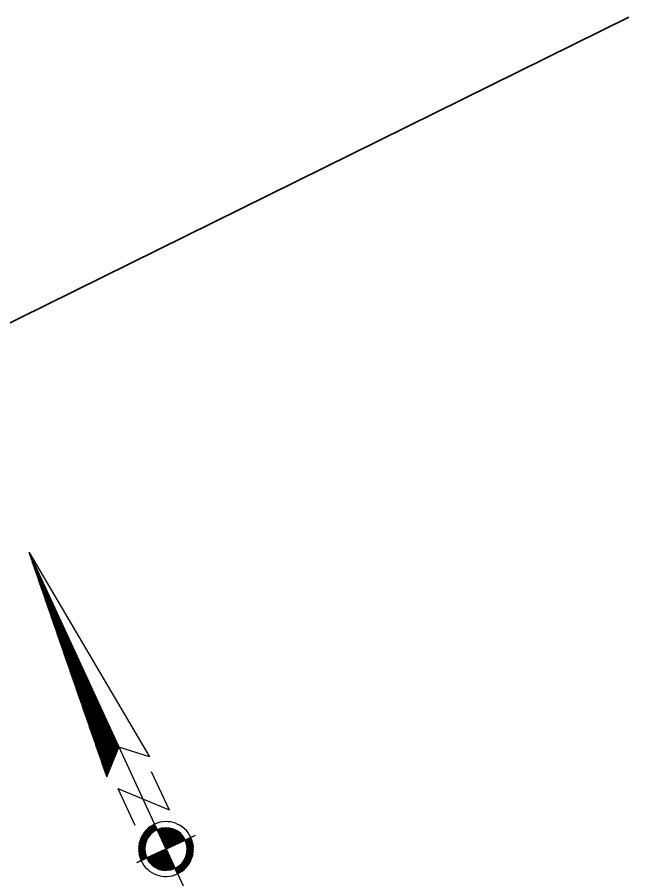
# Model space of a CAD drawing. Extents: x 2356431 to 2371438, y 6972864 to 6982525.
# Drawn here: x 2370111 to 2370210.7, y 6980656.1 to 6980796.3 of the extents above; entities that cross this region are included whole.
import ezdxf

# ---------------------------------------------------------------- set-up
doc = ezdxf.new("R2010")
doc.units = 0
doc.header["$LTSCALE"] = 5.6
doc.layers.add('1', color=7, linetype='Continuous', lineweight=25)
doc.layers.add('62', color=7, linetype='Continuous', lineweight=25)

msp = doc.modelspace()

# ---------------------------------------------------------------- linework, layer by layer
at = {"layer": '1'}
for p, q in [((2370112.971, 6980709.154), (2370133.382, 6980665.054)), ((2370112.994, 6980709.092), (2370112.995, 6980709.099)), ((2370113.045, 6980708.943), (2370113.056, 6980708.973)), ((2370113.096, 6980708.795), (2370113.115, 6980708.843)), ((2370113.147, 6980708.646), (2370113.173, 6980708.716)), ((2370113.199, 6980708.497), (2370113.233, 6980708.588)), ((2370113.249, 6980708.348), (2370113.291, 6980708.46)), ((2370113.303, 6980708.199), (2370113.35, 6980708.333)), ((2370113.355, 6980708.053), (2370113.41, 6980708.204)), ((2370113.405, 6980707.903), (2370113.469, 6980708.077)), ((2370113.458, 6980707.753), (2370113.53, 6980707.949)), ((2370113.509, 6980707.604), (2370113.587, 6980707.822)), ((2370113.561, 6980707.456), (2370113.648, 6980707.693)), ((2370113.612, 6980707.307), (2370113.707, 6980707.566)), ((2370113.664, 6980707.159), (2370113.766, 6980707.439)), ((2370113.715, 6980707.01), (2370113.824, 6980707.309)), ((2370113.767, 6980706.862), (2370113.885, 6980707.181)), ((2370113.819, 6980706.713), (2370113.943, 6980707.054)), ((2370113.871, 6980706.565), (2370114.003, 6980706.926)), ((2370113.92, 6980706.416), (2370114.062, 6980706.798)), ((2370113.973, 6980706.268), (2370114.12, 6980706.67)), ((2370114.024, 6980706.119), (2370114.179, 6980706.543)), ((2370114.077, 6980705.971), (2370114.238, 6980706.414)), ((2370114.127, 6980705.823), (2370114.298, 6980706.285)), ((2370114.179, 6980705.674), (2370114.357, 6980706.158)), ((2370114.231, 6980705.525), (2370114.417, 6980706.03)), ((2370114.284, 6980705.375), (2370114.476, 6980705.902)), ((2370114.335, 6980705.226), (2370114.535, 6980705.775)), ((2370114.385, 6980705.077), (2370114.594, 6980705.646)), ((2370114.438, 6980704.929), (2370114.654, 6980705.518)), ((2370114.49, 6980704.78), (2370114.714, 6980705.391)), ((2370114.541, 6980704.634), (2370114.771, 6980705.263)), ((2370114.591, 6980704.485), (2370114.831, 6980705.134)), ((2370114.643, 6980704.337), (2370114.89, 6980705.008)), ((2370114.696, 6980704.186), (2370114.947, 6980704.881)), ((2370114.747, 6980704.038), (2370115.01, 6980704.752)), ((2370114.798, 6980703.889), (2370115.068, 6980704.622)), ((2370114.85, 6980703.741), (2370115.127, 6980704.496)), ((2370114.904, 6980703.593), (2370115.188, 6980704.369)), ((2370114.955, 6980703.445), (2370115.245, 6980704.239)), ((2370115.005, 6980703.295), (2370115.305, 6980704.113)), ((2370115.056, 6980703.147), (2370115.365, 6980703.983)), ((2370115.107, 6980702.998), (2370115.423, 6980703.855)), ((2370115.159, 6980702.85), (2370115.484, 6980703.728)), ((2370115.213, 6980702.702), (2370115.541, 6980703.6)), ((2370115.263, 6980702.553), (2370115.6, 6980703.473)), ((2370115.314, 6980702.404), (2370115.661, 6980703.345)), ((2370115.365, 6980702.256), (2370115.719, 6980703.218)), ((2370115.417, 6980702.107), (2370115.778, 6980703.088)), ((2370115.468, 6980701.957), (2370115.838, 6980702.962)), ((2370115.521, 6980701.808), (2370115.896, 6980702.834)), ((2370115.573, 6980701.662), (2370115.957, 6980702.704)), ((2370115.624, 6980701.513), (2370116.015, 6980702.576)), ((2370115.677, 6980701.362), (2370116.074, 6980702.449)), ((2370115.726, 6980701.216), (2370116.134, 6980702.321)), ((2370115.779, 6980701.065), (2370116.192, 6980702.194)), ((2370115.831, 6980700.917), (2370116.252, 6980702.066)), ((2370115.881, 6980700.769), (2370116.311, 6980701.937)), ((2370115.933, 6980700.622), (2370116.37, 6980701.81)), ((2370115.984, 6980700.471), (2370116.429, 6980701.683)), ((2370116.038, 6980700.324), (2370116.49, 6980701.555)), ((2370116.09, 6980700.174), (2370116.548, 6980701.424)), ((2370116.14, 6980700.024), (2370116.608, 6980701.299)), ((2370116.192, 6980699.877), (2370116.667, 6980701.169)), ((2370116.243, 6980699.728), (2370116.725, 6980701.042)), ((2370116.296, 6980699.58), (2370116.783, 6980700.915)), ((2370116.348, 6980699.433), (2370116.845, 6980700.785)), ((2370116.399, 6980699.283), (2370116.903, 6980700.658)), ((2370116.451, 6980699.134), (2370116.964, 6980700.531)), ((2370116.501, 6980698.985), (2370117.021, 6980700.402)), ((2370116.554, 6980698.837), (2370117.081, 6980700.274)), ((2370116.606, 6980698.687), (2370117.14, 6980700.147)), ((2370116.656, 6980698.541), (2370117.198, 6980700.021)), ((2370116.707, 6980698.391), (2370117.26, 6980699.891)), ((2370116.76, 6980698.242), (2370117.319, 6980699.764)), ((2370116.81, 6980698.095), (2370117.377, 6980699.634)), ((2370116.863, 6980697.944), (2370117.436, 6980699.506)), ((2370116.914, 6980697.796), (2370117.496, 6980699.38)), ((2370116.966, 6980697.647), (2370117.555, 6980699.25)), ((2370117.018, 6980697.5), (2370117.614, 6980699.123)), ((2370117.07, 6980697.351), (2370117.673, 6980698.995)), ((2370117.121, 6980697.203), (2370117.734, 6980698.867)), ((2370117.173, 6980697.054), (2370117.793, 6980698.741)), ((2370117.223, 6980696.905), (2370117.85, 6980698.612)), ((2370117.276, 6980696.756), (2370117.91, 6980698.484)), ((2370117.326, 6980696.608), (2370117.969, 6980698.356)), ((2370117.379, 6980696.459), (2370118.027, 6980698.227)), ((2370117.431, 6980696.311), (2370118.089, 6980698.1)), ((2370117.483, 6980696.162), (2370118.147, 6980697.972)), ((2370117.534, 6980696.013), (2370118.206, 6980697.845)), ((2370117.584, 6980695.864), (2370118.264, 6980697.716)), ((2370117.638, 6980695.715), (2370118.325, 6980697.588)), ((2370117.688, 6980695.568), (2370118.382, 6980697.46)), ((2370117.739, 6980695.419), (2370118.444, 6980697.334)), ((2370117.792, 6980695.271), (2370118.502, 6980697.205)), ((2370117.842, 6980695.123), (2370118.561, 6980697.077)), ((2370117.896, 6980694.972), (2370118.621, 6980696.949)), ((2370117.949, 6980694.825), (2370118.679, 6980696.821)), ((2370117.997, 6980694.675), (2370118.739, 6980696.693)), ((2370118.05, 6980694.527), (2370118.798, 6980696.566)), ((2370118.102, 6980694.378), (2370118.856, 6980696.437)), ((2370118.153, 6980694.231), (2370118.917, 6980696.308)), ((2370118.206, 6980694.082), (2370118.975, 6980696.182)), ((2370118.256, 6980693.933), (2370119.034, 6980696.055)), ((2370118.308, 6980693.784), (2370119.093, 6980695.925)), ((2370118.359, 6980693.635), (2370119.153, 6980695.797)), ((2370118.411, 6980693.487), (2370119.212, 6980695.669)), ((2370118.462, 6980693.338), (2370119.271, 6980695.543)), ((2370118.512, 6980693.19), (2370119.331, 6980695.414)), ((2370118.566, 6980693.044), (2370119.39, 6980695.285)), ((2370118.617, 6980692.893), (2370119.448, 6980695.158)), ((2370118.668, 6980692.744), (2370119.508, 6980695.031)), ((2370118.719, 6980692.596), (2370119.568, 6980694.901)), ((2370118.772, 6980692.445), (2370119.627, 6980694.774)), ((2370118.824, 6980692.297), (2370119.687, 6980694.647)), ((2370118.877, 6980692.15), (2370119.745, 6980694.519)), ((2370118.926, 6980692), (2370119.805, 6980694.391)), ((2370118.978, 6980691.853), (2370119.864, 6980694.262)), ((2370119.029, 6980691.705), (2370119.923, 6980694.135)), ((2370119.082, 6980691.554), (2370119.982, 6980694.007)), ((2370119.133, 6980691.407), (2370120.041, 6980693.879)), ((2370119.185, 6980691.26), (2370120.101, 6980693.754)), ((2370119.236, 6980691.11), (2370120.159, 6980693.624)), ((2370119.288, 6980690.96), (2370120.22, 6980693.497)), ((2370119.34, 6980690.813), (2370120.278, 6980693.367)), ((2370119.392, 6980690.663), (2370120.336, 6980693.239)), ((2370119.443, 6980690.515), (2370120.396, 6980693.111)), ((2370119.494, 6980690.366), (2370120.455, 6980692.983)), ((2370119.545, 6980690.217), (2370120.514, 6980692.856)), ((2370119.597, 6980690.069), (2370120.573, 6980692.727)), ((2370119.65, 6980689.922), (2370120.634, 6980692.599)), ((2370119.701, 6980689.772), (2370120.694, 6980692.473)), ((2370119.752, 6980689.623), (2370120.751, 6980692.345)), ((2370119.804, 6980689.475), (2370120.811, 6980692.216)), ((2370119.855, 6980689.326), (2370120.869, 6980692.089)), ((2370119.907, 6980689.176), (2370120.929, 6980691.959)), ((2370119.959, 6980689.031), (2370120.987, 6980691.832)), ((2370120.01, 6980688.88), (2370121.047, 6980691.706)), ((2370120.062, 6980688.733), (2370121.106, 6980691.577)), ((2370120.114, 6980688.582), (2370121.166, 6980691.448)), ((2370120.164, 6980688.435), (2370121.224, 6980691.322)), ((2370120.218, 6980688.286), (2370121.284, 6980691.194)), ((2370120.268, 6980688.136), (2370121.343, 6980691.066)), ((2370120.32, 6980687.987), (2370121.402, 6980690.937)), ((2370120.371, 6980687.841), (2370121.462, 6980690.809)), ((2370120.423, 6980687.691), (2370121.522, 6980690.682)), ((2370120.475, 6980687.542), (2370121.58, 6980690.552)), ((2370120.527, 6980687.394), (2370121.64, 6980690.426)), ((2370120.578, 6980687.245), (2370121.699, 6980690.297)), ((2370120.628, 6980687.096), (2370121.757, 6980690.169)), ((2370120.682, 6980686.947), (2370121.816, 6980690.042)), ((2370120.733, 6980686.801), (2370121.876, 6980689.913)), ((2370120.784, 6980686.651), (2370121.935, 6980689.787)), ((2370120.835, 6980686.503), (2370121.994, 6980689.66)), ((2370120.887, 6980686.354), (2370122.054, 6980689.531)), ((2370120.938, 6980686.205), (2370122.113, 6980689.401)), ((2370120.99, 6980686.057), (2370122.172, 6980689.275)), ((2370121.041, 6980685.908), (2370122.231, 6980689.145)), ((2370121.094, 6980685.758), (2370122.29, 6980689.018)), ((2370121.146, 6980685.611), (2370122.35, 6980688.893)), ((2370121.197, 6980685.461), (2370122.408, 6980688.762)), ((2370121.249, 6980685.314), (2370122.468, 6980688.635)), ((2370121.299, 6980685.163), (2370122.527, 6980688.506)), ((2370121.353, 6980685.016), (2370122.586, 6980688.379)), ((2370121.403, 6980684.866), (2370122.645, 6980688.25)), ((2370121.454, 6980684.72), (2370122.706, 6980688.122)), ((2370121.507, 6980684.571), (2370122.764, 6980687.997)), ((2370121.559, 6980684.422), (2370122.824, 6980687.868)), ((2370121.611, 6980684.274), (2370122.883, 6980687.741)), ((2370121.661, 6980684.124), (2370122.942, 6980687.611)), ((2370121.713, 6980683.976), (2370123.001, 6980687.485)), ((2370121.765, 6980683.828), (2370123.06, 6980687.355)), ((2370121.817, 6980683.679), (2370123.12, 6980687.229)), ((2370121.868, 6980683.531), (2370123.179, 6980687.099)), ((2370121.919, 6980683.382), (2370123.237, 6980686.972)), ((2370121.971, 6980683.234), (2370123.297, 6980686.844)), ((2370122.022, 6980683.085), (2370123.356, 6980686.716)), ((2370122.073, 6980682.936), (2370123.416, 6980686.588)), ((2370122.124, 6980682.787), (2370123.475, 6980686.461)), ((2370122.178, 6980682.64), (2370123.534, 6980686.33)), ((2370122.229, 6980682.49), (2370123.593, 6980686.206)), ((2370122.28, 6980682.343), (2370123.653, 6980686.079)), ((2370122.331, 6980682.193), (2370123.711, 6980685.95)), ((2370122.383, 6980682.043), (2370123.77, 6980685.821)), ((2370122.436, 6980681.895), (2370123.831, 6980685.693)), ((2370122.487, 6980681.746), (2370123.887, 6980685.565)), ((2370122.538, 6980681.598), (2370123.95, 6980685.436)), ((2370122.59, 6980681.449), (2370124.008, 6980685.309)), ((2370122.643, 6980681.3), (2370124.067, 6980685.18)), ((2370122.694, 6980681.153), (2370124.127, 6980685.055)), ((2370122.745, 6980681.003), (2370124.185, 6980684.924)), ((2370122.796, 6980680.855), (2370124.246, 6980684.798)), ((2370122.848, 6980680.707), (2370124.304, 6980684.667)), ((2370122.9, 6980680.559), (2370124.363, 6980684.544)), ((2370122.951, 6980680.411), (2370124.423, 6980684.415)), ((2370123.003, 6980680.26), (2370124.481, 6980684.287)), ((2370123.054, 6980680.113), (2370124.54, 6980684.158)), ((2370123.106, 6980679.964), (2370124.6, 6980684.028)), ((2370123.157, 6980679.816), (2370124.659, 6980683.902)), ((2370123.209, 6980679.666), (2370124.719, 6980683.774)), ((2370123.261, 6980679.518), (2370124.777, 6980683.646)), ((2370123.312, 6980679.369), (2370124.836, 6980683.519)), ((2370123.363, 6980679.222), (2370124.896, 6980683.39)), ((2370123.414, 6980679.072), (2370124.955, 6980683.263)), ((2370123.468, 6980678.923), (2370125.014, 6980683.133)), ((2370123.519, 6980678.773), (2370125.073, 6980683.006)), ((2370123.572, 6980678.625), (2370125.132, 6980682.878)), ((2370123.623, 6980678.477), (2370125.191, 6980682.751)), ((2370123.673, 6980678.328), (2370125.25, 6980682.624)), ((2370123.726, 6980678.18), (2370125.31, 6980682.495)), ((2370123.776, 6980678.031), (2370125.369, 6980682.367)), ((2370123.829, 6980677.882), (2370125.427, 6980682.239)), ((2370123.88, 6980677.735), (2370125.487, 6980682.112)), ((2370123.933, 6980677.584), (2370125.545, 6980681.984)), ((2370123.983, 6980677.438), (2370125.606, 6980681.856)), ((2370124.035, 6980677.288), (2370125.666, 6980681.728)), ((2370124.086, 6980677.139), (2370125.725, 6980681.599)), ((2370124.138, 6980676.991), (2370125.784, 6980681.473)), ((2370124.19, 6980676.842), (2370125.842, 6980681.345)), ((2370124.242, 6980676.693), (2370125.902, 6980681.217)), ((2370124.293, 6980676.545), (2370125.962, 6980681.091)), ((2370124.345, 6980676.396), (2370126.019, 6980680.961)), ((2370124.397, 6980676.247), (2370126.08, 6980680.831)), ((2370124.448, 6980676.1), (2370126.139, 6980680.704)), ((2370124.5, 6980675.95), (2370126.199, 6980680.576)), ((2370124.551, 6980675.802), (2370126.258, 6980680.447)), ((2370124.601, 6980675.654), (2370126.317, 6980680.32)), ((2370124.655, 6980675.504), (2370126.376, 6980680.193)), ((2370124.706, 6980675.356), (2370126.435, 6980680.064)), ((2370124.758, 6980675.207), (2370126.495, 6980679.936)), ((2370124.81, 6980675.059), (2370126.554, 6980679.811)), ((2370124.861, 6980674.911), (2370126.613, 6980679.681)), ((2370124.912, 6980674.762), (2370126.67, 6980679.553)), ((2370124.963, 6980674.614), (2370126.731, 6980679.425)), ((2370125.015, 6980674.464), (2370126.789, 6980679.297)), ((2370125.068, 6980674.317), (2370126.849, 6980679.169)), ((2370125.12, 6980674.165), (2370126.909, 6980679.042)), ((2370125.17, 6980674.019), (2370126.969, 6980678.914)), ((2370125.222, 6980673.869), (2370127.027, 6980678.786)), ((2370125.273, 6980673.721), (2370127.085, 6980678.659)), ((2370125.324, 6980673.573), (2370127.148, 6980678.53)), ((2370125.376, 6980673.427), (2370127.205, 6980678.402)), ((2370125.429, 6980673.275), (2370127.263, 6980678.275)), ((2370125.48, 6980673.126), (2370127.323, 6980678.147)), ((2370125.532, 6980672.977), (2370127.382, 6980678.02)), ((2370125.582, 6980672.83), (2370127.442, 6980677.891)), ((2370125.635, 6980672.68), (2370127.5, 6980677.764)), ((2370126.594, 6980675.003), (2370127.559, 6980677.634)), ((2370132.886, 6980673.54), (2370135.786, 6980667.277)), ((2370127.426, 6980670.757), (2370130.195, 6980664.774)), ((2370127.426, 6980670.757), (2370135.786, 6980667.277)), ((2370133.431, 6980664.951), (2370133.849, 6980664.046)), ((2370130.847, 6980660.947), (2370131.877, 6980663.757)), ((2370130.85, 6980660.672), (2370132.059, 6980663.963)), ((2370130.869, 6980660.437), (2370132.228, 6980664.132)), ((2370130.9, 6980660.224), (2370132.387, 6980664.276)), ((2370130.934, 6980660.029), (2370132.539, 6980664.401)), ((2370130.974, 6980659.848), (2370132.687, 6980664.513)), ((2370131.017, 6980659.679), (2370132.83, 6980664.612)), ((2370131.067, 6980659.524), (2370132.967, 6980664.7)), ((2370132.331, 6980662.675), (2370133.102, 6980664.78)), ((2370132.563, 6980663.019), (2370133.237, 6980664.854)), ((2370132.752, 6980663.242), (2370133.366, 6980664.919)), ((2370132.921, 6980663.413), (2370133.46, 6980664.887)), ((2370133.078, 6980663.553), (2370133.519, 6980664.757)), ((2370133.228, 6980663.673), (2370133.578, 6980664.63)), ((2370133.371, 6980663.775), (2370133.639, 6980664.502)), ((2370133.509, 6980663.865), (2370133.698, 6980664.374)), ((2370133.643, 6980663.942), (2370133.755, 6980664.246)), ((2370133.777, 6980664.01), (2370133.816, 6980664.119)), ((2370133.897, 6980663.938), (2370133.955, 6980664.09)), ((2370133.958, 6980663.811), (2370134.08, 6980664.14)), ((2370134.017, 6980663.683), (2370134.201, 6980664.184)), ((2370134.075, 6980663.555), (2370134.32, 6980664.223)), ((2370134.136, 6980663.427), (2370134.44, 6980664.255)), ((2370134.195, 6980663.3), (2370134.555, 6980664.283)), ((2370134.253, 6980663.173), (2370134.67, 6980664.306)), ((2370134.312, 6980663.044), (2370134.783, 6980664.326)), ((2370134.373, 6980662.917), (2370134.895, 6980664.341)), ((2370134.432, 6980662.788), (2370135.005, 6980664.353)), ((2370134.491, 6980662.661), (2370135.115, 6980664.361)), ((2370134.549, 6980662.534), (2370135.222, 6980664.365)), ((2370134.61, 6980662.404), (2370135.329, 6980664.366)), ((2370134.669, 6980662.276), (2370135.434, 6980664.361)), ((2370134.726, 6980662.147), (2370135.538, 6980664.355)), ((2370134.786, 6980662.023), (2370135.641, 6980664.348)), ((2370134.846, 6980661.893), (2370135.742, 6980664.337)), ((2370134.903, 6980661.767), (2370135.845, 6980664.321)), ((2370134.963, 6980661.639), (2370135.943, 6980664.306)), ((2370135.023, 6980661.511), (2370136.041, 6980664.285)), ((2370135.081, 6980661.381), (2370136.141, 6980664.263)), ((2370135.142, 6980661.254), (2370136.237, 6980664.237)), ((2370135.2, 6980661.123), (2370136.333, 6980664.208)), ((2370135.26, 6980660.999), (2370136.428, 6980664.178)), ((2370135.338, 6980660.921), (2370136.521, 6980664.142)), ((2370135.466, 6980660.981), (2370136.614, 6980664.107)), ((2370135.593, 6980661.04), (2370136.708, 6980664.066)), ((2370135.723, 6980661.098), (2370136.796, 6980664.027)), ((2370135.85, 6980661.159), (2370136.887, 6980663.982)), ((2370135.978, 6980661.218), (2370136.975, 6980663.934)), ((2370136.107, 6980661.277), (2370137.062, 6980663.883)), ((2370136.234, 6980661.337), (2370137.15, 6980663.831)), ((2370136.36, 6980661.396), (2370137.236, 6980663.774)), ((2370136.49, 6980661.454), (2370137.321, 6980663.717)), ((2370136.617, 6980661.516), (2370137.403, 6980663.654)), ((2370136.746, 6980661.572), (2370137.486, 6980663.591)), ((2370130.571, 6980658.717), (2370138.423, 6980662.35)), ((2370130.862, 6980661.278), (2370131.677, 6980663.496)), ((2370130.925, 6980661.742), (2370131.425, 6980663.1)), ((2370140.014, 6980663.088), (2370132.16, 6980659.452)), ((2370136.873, 6980661.632), (2370137.566, 6980663.521)), ((2370137, 6980661.691), (2370137.648, 6980663.45)), ((2370137.129, 6980661.749), (2370137.727, 6980663.375)), ((2370137.257, 6980661.81), (2370137.804, 6980663.297)), ((2370137.384, 6980661.87), (2370137.877, 6980663.215)), ((2370137.512, 6980661.928), (2370137.954, 6980663.128)), ((2370139.519, 6980662.279), (2370137.616, 6980657.1)), ((2370137.641, 6980661.988), (2370138.027, 6980663.039)), ((2370139.566, 6980662.121), (2370137.756, 6980657.188)), ((2370137.769, 6980662.047), (2370138.1, 6980662.942)), ((2370137.897, 6980662.105), (2370138.168, 6980662.845)), ((2370138.024, 6980662.166), (2370138.235, 6980662.743)), ((2370138.151, 6980662.224), (2370138.301, 6980662.632)), ((2370138.28, 6980662.283), (2370138.365, 6980662.514)), ((2370138.408, 6980662.344), (2370138.425, 6980662.395)), ((2370138.423, 6980662.35), (2370139.328, 6980662.768)), ((2370138.494, 6980662.382), (2370138.456, 6980662.276)), ((2370138.623, 6980662.442), (2370138.512, 6980662.138)), ((2370138.751, 6980662.502), (2370138.564, 6980661.991)), ((2370138.879, 6980662.561), (2370138.612, 6980661.833)), ((2370139.007, 6980662.618), (2370138.656, 6980661.664)), ((2370139.466, 6980662.429), (2370138.693, 6980660.324)), ((2370139.136, 6980662.679), (2370138.694, 6980661.476)), ((2370139.261, 6980662.738), (2370138.723, 6980661.267)), ((2370139.413, 6980662.57), (2370138.737, 6980660.73)), ((2370139.357, 6980662.703), (2370138.74, 6980661.025)), ((2370139.321, 6980662.764), (2370140.117, 6980663.133)), ((2370131.117, 6980659.371), (2370131.891, 6980661.478)), ((2370131.171, 6980659.231), (2370131.846, 6980661.07)), ((2370131.228, 6980659.096), (2370131.845, 6980660.776)), ((2370134.99, 6980660.762), (2370133.879, 6980657.734)), ((2370135.119, 6980660.821), (2370133.971, 6980657.694)), ((2370135.248, 6980660.879), (2370134.063, 6980657.658)), ((2370135.325, 6980660.803), (2370134.156, 6980657.623)), ((2370135.283, 6980660.894), (2370135.252, 6980660.883)), ((2370135.3, 6980660.914), (2370157.788, 6980612.325)), ((2370135.302, 6980660.905), (2370135.331, 6980660.919)), ((2370139.611, 6980661.952), (2370137.899, 6980657.287)), ((2370139.651, 6980661.773), (2370138.045, 6980657.401)), ((2370139.687, 6980661.578), (2370138.199, 6980657.527)), ((2370139.714, 6980661.365), (2370138.358, 6980657.67)), ((2370139.733, 6980661.128), (2370138.525, 6980657.84)), ((2370139.739, 6980660.853), (2370138.706, 6980658.045)), ((2370132.16, 6980659.452), (2370131.258, 6980659.033)), ((2370131.321, 6980659.063), (2370131.863, 6980660.533)), ((2370131.45, 6980659.121), (2370131.891, 6980660.325)), ((2370131.577, 6980659.183), (2370131.928, 6980660.136)), ((2370131.706, 6980659.24), (2370131.974, 6980659.965)), ((2370131.834, 6980659.3), (2370132.022, 6980659.81)), ((2370131.961, 6980659.361), (2370132.075, 6980659.663)), ((2370132.09, 6980659.416), (2370132.128, 6980659.524)), ((2370132.178, 6980659.459), (2370132.158, 6980659.409)), ((2370132.305, 6980659.52), (2370132.219, 6980659.285)), ((2370132.432, 6980659.577), (2370132.282, 6980659.171)), ((2370132.56, 6980659.635), (2370132.347, 6980659.06)), ((2370132.688, 6980659.695), (2370132.418, 6980658.957)), ((2370132.815, 6980659.753), (2370132.487, 6980658.857)), ((2370132.945, 6980659.813), (2370132.556, 6980658.762)), ((2370133.072, 6980659.873), (2370132.63, 6980658.672)), ((2370133.201, 6980659.933), (2370132.706, 6980658.585)), ((2370133.328, 6980659.992), (2370132.782, 6980658.504)), ((2370133.456, 6980660.051), (2370132.86, 6980658.426)), ((2370133.584, 6980660.109), (2370132.939, 6980658.35)), ((2370133.712, 6980660.169), (2370133.019, 6980658.278)), ((2370133.839, 6980660.228), (2370133.1, 6980658.211)), ((2370133.969, 6980660.287), (2370133.181, 6980658.147)), ((2370134.094, 6980660.347), (2370133.264, 6980658.083)), ((2370134.224, 6980660.405), (2370133.349, 6980658.025)), ((2370134.351, 6980660.463), (2370133.434, 6980657.969)), ((2370134.479, 6980660.525), (2370133.523, 6980657.916)), ((2370134.607, 6980660.584), (2370133.61, 6980657.867)), ((2370134.735, 6980660.644), (2370133.7, 6980657.819)), ((2370134.863, 6980660.702), (2370133.788, 6980657.776)), ((2370135.384, 6980660.675), (2370134.252, 6980657.591)), ((2370135.443, 6980660.548), (2370134.348, 6980657.563)), ((2370135.502, 6980660.422), (2370134.444, 6980657.538)), ((2370135.562, 6980660.291), (2370134.542, 6980657.516)), ((2370135.621, 6980660.165), (2370134.642, 6980657.497)), ((2370135.68, 6980660.036), (2370134.741, 6980657.477)), ((2370135.74, 6980659.908), (2370134.842, 6980657.466)), ((2370135.798, 6980659.78), (2370134.944, 6980657.454)), ((2370135.857, 6980659.651), (2370135.048, 6980657.444)), ((2370135.919, 6980659.524), (2370135.15, 6980657.44)), ((2370135.978, 6980659.395), (2370135.256, 6980657.435)), ((2370139.724, 6980660.521), (2370138.909, 6980658.305)), ((2370139.659, 6980660.061), (2370139.16, 6980658.7)), ((2370131.263, 6980659.036), (2370130.467, 6980658.667)), ((2370136.037, 6980659.269), (2370135.362, 6980657.436)), ((2370136.095, 6980659.142), (2370135.47, 6980657.441)), ((2370136.154, 6980659.013), (2370135.581, 6980657.448)), ((2370136.213, 6980658.885), (2370135.689, 6980657.458)), ((2370136.271, 6980658.756), (2370135.801, 6980657.472)), ((2370136.332, 6980658.628), (2370135.914, 6980657.493)), ((2370136.391, 6980658.503), (2370136.029, 6980657.519)), ((2370136.45, 6980658.372), (2370136.146, 6980657.545)), ((2370136.511, 6980658.245), (2370136.265, 6980657.579)), ((2370136.567, 6980658.119), (2370136.383, 6980657.616)), ((2370136.627, 6980657.99), (2370136.506, 6980657.66)), ((2370137.075, 6980657.937), (2370136.888, 6980657.426)), ((2370137.213, 6980658.025), (2370136.949, 6980657.298)), ((2370137.359, 6980658.127), (2370137.006, 6980657.17)), ((2370137.506, 6980658.249), (2370137.065, 6980657.045)), ((2370137.664, 6980658.385), (2370137.125, 6980656.914)), ((2370137.835, 6980658.56), (2370137.218, 6980656.88)), ((2370138.022, 6980658.781), (2370137.348, 6980656.946)), ((2370138.254, 6980659.124), (2370137.481, 6980657.02)), ((2370136.686, 6980657.862), (2370136.63, 6980657.71)), ((2370137.155, 6980656.85), (2370136.737, 6980657.756)), ((2370136.807, 6980657.793), (2370136.771, 6980657.682)), ((2370136.94, 6980657.859), (2370136.83, 6980657.553))]:
    msp.add_line(p, q, dxfattribs=at)
for points in [[(2370125.639, 6980672.669), (2370127.618, 6980677.509), (2370112.971, 6980709.154)], [(2370132.589, 6980675.885), (2370127.618, 6980677.509), (2370112.971, 6980709.154)]]:
    msp.add_lwpolyline(points, close=True, dxfattribs=at)
for points in [[(2370138.443, 6980662.359), (2370135.302, 6980660.905), (2370133.849, 6980664.046)], [(2370132.141, 6980659.442), (2370135.283, 6980660.894), (2370136.737, 6980657.756)]]:
    msp.add_lwpolyline(points, dxfattribs=at)
for centre, radius, start, end in [((2370135.303, 6980660.906), 4.457, 114.83679, 204.83679), ((2370135.303, 6980660.906), 4.457, 24.83679, 114.65175), ((2370135.303, 6980660.906), 3.461, 114.83679, 204.83679), ((2370135.303, 6980660.906), 3.461, 24.83679, 114.83679), ((2370135.282, 6980660.896), 3.461, 294.83679, 24.83679), ((2370135.282, 6980660.896), 4.457, 294.83679, 24.83679), ((2370135.282, 6980660.896), 3.461, 204.83679, 294.83679), ((2370135.282, 6980660.896), 4.457, 204.83679, 294.65175)]:
    msp.add_arc(centre, radius, start, end, dxfattribs=at)
at = {"layer": '62', "lineweight": 35}
msp.add_lwpolyline([(2370210.678, 6980796.295), (2369582.937, 6980486.484), (2369977.807, 6979686.396)], dxfattribs=at)

doc.saveas('drawing.dxf')
